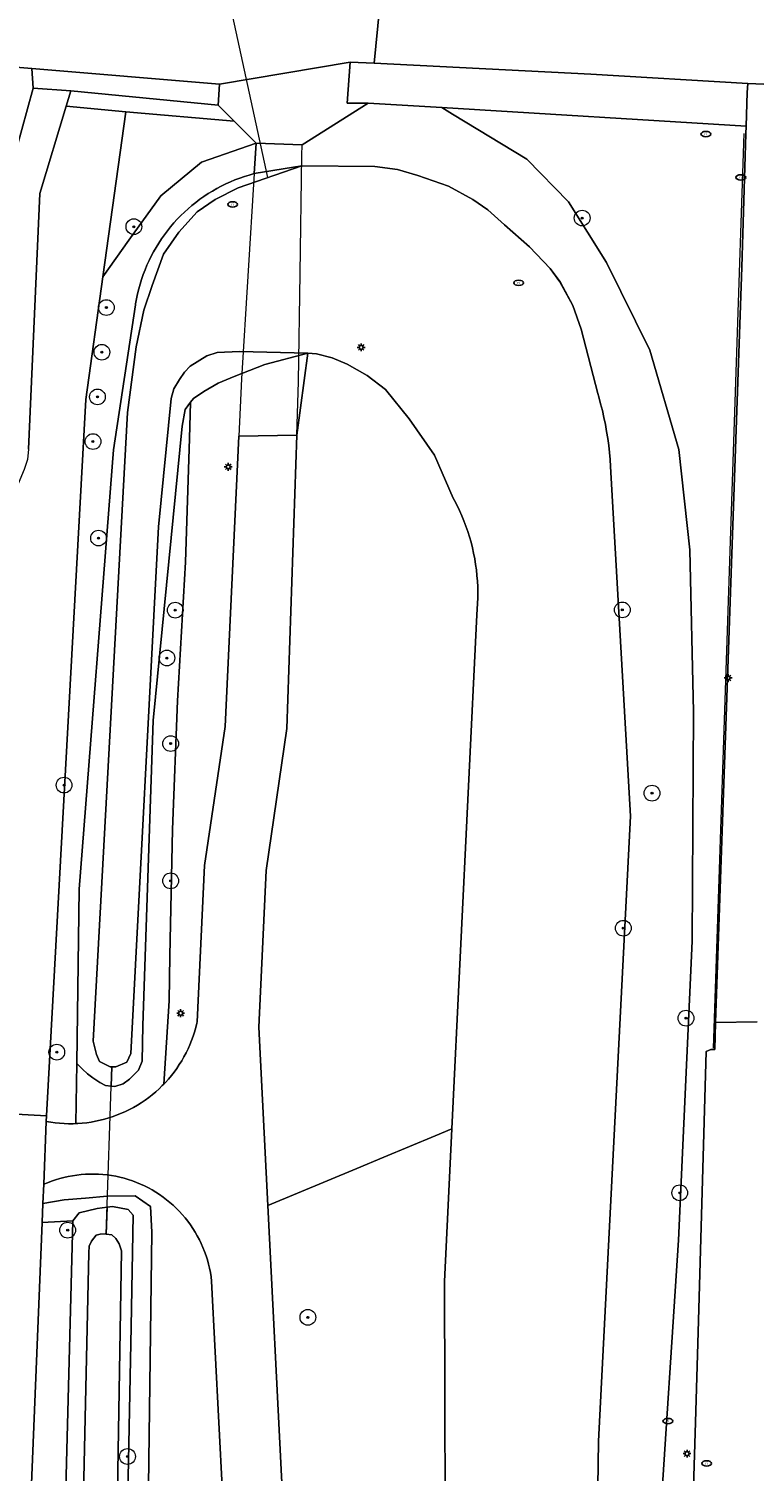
# Model space of a CAD drawing. Header units: metres. Extents: x 152610 to 160096, y 456114 to 462495.
# Tile 610 of 938: x 158643 to 158680, y 460277 to 460350. Entities that reach past the tile are written whole.
import ezdxf
from ezdxf.enums import TextEntityAlignment as Align

# ---------------------------------------------------------------- set-up
doc = ezdxf.new("R2010")
doc.units = ezdxf.units.M
doc.header["$LTSCALE"] = 0.5
doc.layers.get('0').update_dxf_attribs({"linetype": 'CONTINUOUS'})
for name, color, linetype, lineweight in [('B-PV-GK-BESCHOEIING-G', 251, 'GK-BESCHOEIING-SO', 18), ('B-PV-GR-BEPLANTING_CULTUUR_BOSPLANTSOEN-GV', 251, 'CONTINUOUS', 18), ('B-PV-GR-BOOM-S', 251, 'CONTINUOUS', 25), ('B-PV-GW-TALUD_KRUIN-G', 251, 'CONTINUOUS', 18), ('B-PV-IE-MEUBILAIR-S', 251, 'CONTINUOUS', 25), ('B-PV-IE-TERREINAFSCHEIDING_KUNSTMATIG_MUUR-G', 251, 'IE-TERREINAFSCHEIDING_KUNSTMATIG-SO', 18), ('B-PV-KW-KUNSTWERK_DEK-GV', 251, 'CONTINUOUS', 18), ('B-PV-KW-KUNSTWERK_DUIKER-G', 251, 'CONTINUOUS', 18), ('B-PV-OG-TERREIN_BEGROEID-GV', 251, 'CONTINUOUS', 18), ('B-PV-OG-TERREIN_OEVER-GV', 251, 'CONTINUOUS', 18), ('B-PV-OG-WATER_SLOOT-GV', 251, 'CONTINUOUS', 18), ('B-PV-VH-GESLOTENVERHARDING_ASFALT-GV', 251, 'CONTINUOUS', 18), ('B-PV-VH-OPENVERHARDING_BETONSTRAATSTEEN-GV', 251, 'CONTINUOUS', 18), ('B-PV-VH-OPENVERHARDING_TEGEL-GV', 251, 'CONTINUOUS', 18)]:
    doc.layers.add(name, color=color, linetype=linetype, lineweight=lineweight)
doc.styles.add('NLCS-ISO', font='NLCS-ISO.ttf')
doc.linetypes.add('GK-BESCHOEIING-SO', pattern='A,18,-3,[1,NLCS.SHX,S=0.6,R=0,X=0,Y=0],-3', length=24)
doc.linetypes.add('IE-TERREINAFSCHEIDING_KUNSTMATIG-SO', pattern='A,4,[82,NLCS.SHX,S=0.75,R=90,X=0,Y=0],4,-2', length=10)

# ---------------------------------------------------------------- blocks, each defined once
blk = doc.blocks.new('SIE-MEUBILAIR_PAAL_LICHTMAST-SO')
for points in [[(-0.62, 0), (-1, 0)], [(-0.71, 0.71), (-0.44, 0.44)], [(0, 1), (0, 0.62)], [(0.44, 0.44), (0.71, 0.71)], [(1, 0), (0.62, 0)], [(-0.71, -0.71), (-0.44, -0.44)], [(0, -0.62), (0, -1)], [(0.44, -0.44), (0.71, -0.71)]]:
    blk.add_lwpolyline(points)
blk.add_circle((0, 0), 0.5)
blk = doc.blocks.new('SIE-MEUBILAIR_PUT_RIOOLPUT-SO')
blk.add_ellipse((0, 0), major_axis=(1.25, 0), ratio=0.54)
at = {"style": 'NLCS-ISO'}
blk.add_text('ri', height=0.75, dxfattribs=at).set_placement((-0.04, 0.07), align=Align.MIDDLE_CENTER)
blk = doc.blocks.new('SGR-BOOM_GBKN-SO')
at = {"linetype": 'ByBlock', "lineweight": 18}
h = blk.add_hatch(color=0, dxfattribs=at)
h.dxf.hatch_style = 1
edge = h.paths.add_edge_path()
edge.add_arc((0, 0), 0.25, 0, 360)
at = {"color": 0, "linetype": 'ByBlock', "lineweight": 18}
for radius in [2, 0.25]:
    blk.add_circle((0, 0), radius, dxfattribs=at)
at = {"color": 0, "linetype": 'ByBlock', "lineweight": 18, "style": 'NLCS-ISO'}
blk.add_attdef('SOORT', (2.5, 0), '', height=1.5, dxfattribs=at)

msp = doc.modelspace()

# ---------------------------------------------------------------- linework, layer by layer
at = {"layer": 'B-PV-GK-BESCHOEIING-G', "flags": 128}
for points in [[(158474.733, 460059.158), (158474.943, 460059.189), (158475.393, 460059.246), (158475.843, 460059.296), (158476.295, 460059.338), (158476.747, 460059.372), (158477.199, 460059.398), (158477.652, 460059.416), (158478.105, 460059.426), (158478.558, 460059.429), (158479.012, 460059.423), (158479.465, 460059.409), (158479.917, 460059.387), (158480.37, 460059.357), (158480.821, 460059.319), (158481.272, 460059.273), (158481.722, 460059.219), (158482.171, 460059.157), (158482.619, 460059.088), (158483.066, 460059.01), (158483.511, 460058.925), (158483.954, 460058.831), (158484.396, 460058.73), (158484.836, 460058.621), (158485.274, 460058.505), (158485.71, 460058.38), (158486.144, 460058.248), (158486.575, 460058.109), (158487.004, 460057.962), (158487.43, 460057.807), (158487.853, 460057.644), (158488.273, 460057.475), (158488.69, 460057.298), (158489.104, 460057.113), (158489.515, 460056.921), (158489.922, 460056.723), (158490.326, 460056.516), (158490.726, 460056.303), (158491.122, 460056.083), (158491.514, 460055.856), (158491.903, 460055.622), (158492.287, 460055.381), (158492.666, 460055.133), (158493.041, 460054.879), (158493.412, 460054.618), (158493.778, 460054.351), (158494.139, 460054.077), (158494.496, 460053.797), (158494.847, 460053.511), (158495.193, 460053.218), (158495.534, 460052.919), (158495.87, 460052.615), (158496.2, 460052.305), (158496.525, 460051.988), (158496.844, 460051.666), (158497.157, 460051.339), (158497.465, 460051.006), (158498.657, 460049.856), (158500, 460048.907), (158501.649, 460047.928), (158503.451, 460047.272), (158503.768, 460047.182), (158504.636, 460046.931), (158505.5, 460046.672), (158506.363, 460046.406), (158507.223, 460046.132), (158508.08, 460045.85), (158508.936, 460045.561), (158509.788, 460045.264), (158510.638, 460044.96), (158511.485, 460044.648), (158512.329, 460044.329), (158513.171, 460044.002), (158514.009, 460043.668), (158514.845, 460043.326), (158515.677, 460042.977), (158516.506, 460042.62), (158517.332, 460042.257), (158518.155, 460041.886), (158518.975, 460041.507), (158519.791, 460041.122), (158520.604, 460040.729), (158521.413, 460040.329), (158522.219, 460039.922), (158523.021, 460039.507), (158523.819, 460039.086), (158524.613, 460038.657), (158525.404, 460038.222), (158525.955, 460037.907), (158526.509, 460037.598), (158527.067, 460037.297), (158527.629, 460037.002), (158528.195, 460036.715), (158528.765, 460036.435), (158529.337, 460036.162), (158529.914, 460035.896), (158530.493, 460035.637), (158531.076, 460035.386), (158531.662, 460035.143), (158532.251, 460034.906), (158532.842, 460034.677), (158533.437, 460034.456), (158534.035, 460034.242), (158534.635, 460034.036), (158535.237, 460033.837), (158535.842, 460033.646), (158536.45, 460033.462), (158537.059, 460033.286), (158537.671, 460033.118), (158538.285, 460032.958), (158538.901, 460032.805), (158539.519, 460032.66), (158540.138, 460032.523), (158540.76, 460032.394), (158541.382, 460032.273), (158542.007, 460032.159), (158542.145, 460032.135), (158584.685, 460024.085), (158585.019, 460024.016), (158585.354, 460023.955), (158585.69, 460023.902), (158586.028, 460023.856), (158586.367, 460023.819), (158586.706, 460023.79), (158587.046, 460023.768), (158587.386, 460023.755), (158587.727, 460023.75), (158588.068, 460023.752), (158588.408, 460023.763), (158588.748, 460023.781), (158589.088, 460023.808), (158589.427, 460023.842), (158589.765, 460023.885), (158590.102, 460023.935), (158590.437, 460023.994), (158590.772, 460024.06), (158591.104, 460024.134), (158591.435, 460024.215), (158591.763, 460024.305), (158592.09, 460024.402), (158592.414, 460024.507), (158592.736, 460024.619), (158593.054, 460024.739), (158593.37, 460024.867), (158593.683, 460025.002), (158593.889, 460025.095), (158594.111, 460025.174), (158594.513, 460025.312), (158594.918, 460025.442), (158595.325, 460025.564), (158595.735, 460025.679), (158596.147, 460025.786), (158596.56, 460025.885), (158596.976, 460025.977), (158597.393, 460026.06), (158597.811, 460026.136), (158598.231, 460026.204), (158598.652, 460026.264), (158599.075, 460026.316), (158599.498, 460026.36), (158599.921, 460026.396), (158600.346, 460026.424), (158600.771, 460026.444), (158601.196, 460026.456), (158601.621, 460026.46), (158602.047, 460026.456), (158602.472, 460026.444), (158602.897, 460026.424), (158603.321, 460026.397), (158603.745, 460026.361), (158604.168, 460026.317), (158604.59, 460026.265), (158605.011, 460026.206), (158605.431, 460026.138), (158605.85, 460026.062), (158606.267, 460025.979), (158606.682, 460025.888), (158607.096, 460025.789), (158614.619, 460024.73), (158616.954, 460024.152), (158630.636, 460021.782), (158631.11, 460021.67), (158631.585, 460021.565), (158632.062, 460021.469), (158632.541, 460021.38), (158633.021, 460021.299), (158633.502, 460021.226), (158633.985, 460021.161), (158634.468, 460021.104), (158634.952, 460021.055), (158635.437, 460021.014), (158635.923, 460020.981), (158636.409, 460020.956), (158636.896, 460020.939), (158637.382, 460020.929), (158637.869, 460020.928), (158638.356, 460020.935), (158638.842, 460020.95), (158639.329, 460020.973), (158639.814, 460021.003), (158640.3, 460021.042), (158640.784, 460021.089), (158641.268, 460021.143), (158641.75, 460021.206), (158642.232, 460021.277), (158642.713, 460021.355), (158643.192, 460021.441), (158643.669, 460021.536), (158644.145, 460021.638), (158644.209, 460021.652), (158644.457, 460021.708), (158644.835, 460021.786), (158645.215, 460021.857), (158645.596, 460021.92), (158645.978, 460021.975), (158646.361, 460022.022), (158646.745, 460022.061), (158647.13, 460022.092), (158647.516, 460022.115), (158647.902, 460022.13), (158648.288, 460022.137), (158648.674, 460022.136), (158649.06, 460022.127), (158649.446, 460022.11), (158649.831, 460022.086), (158650.216, 460022.053), (158650.6, 460022.012), (158650.983, 460021.963), (158651.365, 460021.906), (158651.745, 460021.842), (158652.125, 460021.769), (158652.502, 460021.689), (158652.878, 460021.601), (158653.253, 460021.505), (158653.625, 460021.401), (158653.994, 460021.29), (158654.362, 460021.171), (158654.726, 460021.045), (158655.089, 460020.911), (158655.448, 460020.769), (158655.804, 460020.62), (158656.157, 460020.464), (158656.507, 460020.3), (158656.853, 460020.129), (158657.196, 460019.951), (158657.535, 460019.767), (158657.87, 460019.575), (158658.201, 460019.376), (158658.528, 460019.17), (158659.581, 460014.995), (158660.547, 460013.802), (158661.019, 460013.554), (158661.798, 460013.146), (158662.244, 460013.587), (158662.352, 460014.275), (158662.353, 460015.601), (158662.635, 460017.118), (158662.987, 460017.748), (158666.914, 460018.277), (158667.106, 460018.303), (158669.964, 460018.687), (158670.182, 460018.717), (158671.399, 460018.541), (158671.447, 460018.534), (158671.66, 460018.495), (158671.872, 460018.449), (158672.082, 460018.396), (158672.29, 460018.334), (158672.496, 460018.265), (158672.698, 460018.188), (158672.898, 460018.104), (158673.095, 460018.013), (158673.288, 460017.914), (158673.477, 460017.808), (158673.663, 460017.696), (158673.844, 460017.577), (158674.02, 460017.451), (158674.192, 460017.318), (158674.359, 460017.18), (158674.52, 460017.035), (158674.676, 460016.884), (158674.827, 460016.728), (158674.971, 460016.567), (158675.11, 460016.4), (158675.242, 460016.228), (158675.368, 460016.051), (158675.487, 460015.87), (158675.6, 460015.685), (158675.705, 460015.495), (158675.804, 460015.302), (158675.895, 460015.106), (158675.979, 460014.906), (158676.056, 460014.703), (158676.125, 460014.497), (158676.186, 460014.289), (158676.24, 460014.079), (158676.286, 460013.867), (158676.324, 460013.654), (158676.354, 460013.439), (158676.753, 460008.743), (158676.77, 460008.544), (158676.933, 460006.617), (158676.95, 460006.417), (158677.59, 460002.15), (158678.147, 460000), (158678.47, 459998.75), (158681.56, 459993.85), (158682.373, 459992.754), (158683.361, 459991.812), (158683.561, 459991.657), (158683.766, 459991.508), (158683.976, 459991.366), (158684.189, 459991.23), (158684.408, 459991.101), (158684.63, 459990.979), (158684.855, 459990.865), (158685.085, 459990.757), (158685.317, 459990.657), (158685.553, 459990.564), (158685.791, 459990.479), (158686.032, 459990.401), (158686.276, 459990.331), (158686.521, 459990.268), (158686.6, 459990.25), (158751.58, 459978.72), (158751.778, 459978.68), (158756.595, 459977.716), (158756.791, 459977.677), (158834.12, 459963.78), (158843.94, 459961.89), (158852.56, 459960.22), (158852.897, 459960.137), (158853.235, 459960.061), (158853.575, 459959.994), (158853.917, 459959.934), (158854.259, 459959.882), (158854.603, 459959.838), (158854.948, 459959.803), (158855.294, 459959.775), (158855.64, 459959.755), (158855.986, 459959.743), (158856.333, 459959.739), (158856.68, 459959.743), (158857.026, 459959.755), (158857.372, 459959.775), (158857.718, 459959.803), (158858.063, 459959.839), (158858.407, 459959.882), (158858.75, 459959.934), (158859.07, 459959.99), (158859.409, 459960.091), (158859.778, 459960.194), (158860.149, 459960.288), (158860.522, 459960.375), (158860.897, 459960.454), (158861.273, 459960.526), (158861.651, 459960.589), (158862.03, 459960.645), (158862.41, 459960.692), (158862.791, 459960.732), (158863.172, 459960.763), (158863.555, 459960.787), (158863.937, 459960.803), (158864.32, 459960.81), (158864.703, 459960.81), (158865.086, 459960.802), (158865.469, 459960.785), (158865.851, 459960.761), (158866.233, 459960.729), (158866.614, 459960.688), (158866.994, 459960.64), (158867.372, 459960.584), (158867.75, 459960.52), (158896.821, 459951.25), (158899.349, 459950.965), (158901.43, 459950.73), (158906.435, 459950.678), (158906.882, 459950.597), (158909.016, 459950.211), (158915.147, 459949.101), (158917.198, 459948.729), (158917.642, 459948.649), (158921.99, 459945.69), (158925.427, 459945.052), (158964.503, 459937.795), (159000, 459934.696), (159003.633, 459934.171), (159005.109, 459934.22), (159006.093, 459934.614), (159007.077, 459935.305), (159007.962, 459936.143), (159014.89, 459947.09), (159017.691, 459951.429), (159019.017, 459954.043), (159018.462, 459968.244), (159020.418, 459992.305), (159020.706, 459993.813), (159022.152, 460000), (159022.95, 460003.42), (159027.25, 460016.67), (159028.16, 460021.17), (159028.265, 460024.361), (159027.69, 460030.4), (159027.671, 460030.666), (159027.644, 460030.931), (159027.609, 460031.195), (159027.566, 460031.459), (159027.515, 460031.72), (159027.457, 460031.98), (159027.391, 460032.239), (159027.316, 460032.495), (159027.235, 460032.748), (159027.145, 460033), (159027.049, 460033.248), (159026.944, 460033.493), (159026.833, 460033.736), (159026.714, 460033.974), (159026.588, 460034.209), (159026.456, 460034.441), (159026.316, 460034.668), (159026.23, 460034.8), (159026.04, 460035.142), (159025.843, 460035.481), (159025.639, 460035.815), (159025.429, 460036.145), (159025.211, 460036.47), (159024.987, 460036.792), (159024.757, 460037.108), (159024.52, 460037.42), (159024.277, 460037.727), (159024.028, 460038.028), (159023.772, 460038.325), (159023.511, 460038.616), (159023.243, 460038.902), (159022.97, 460039.183), (159022.691, 460039.457), (159022.407, 460039.726), (159022.117, 460039.989), (159021.822, 460040.247), (159021.521, 460040.498), (159021.216, 460040.742), (159020.906, 460040.981), (159020.591, 460041.213), (159020.271, 460041.439), (159019.946, 460041.658), (159019.617, 460041.871), (159019.284, 460042.076), (159018.947, 460042.275), (159018.606, 460042.467), (159018.261, 460042.652), (159017.912, 460042.83), (159017.81, 460042.88), (159010.88, 460044.64), (159000, 460045.968), (158973.31, 460049.15), (158970.17, 460049.52), (158966.22, 460052.79), (158955.33, 460052.2), (158953.13, 460052.57), (158952.84, 460052.62), (158952.26, 460049.87), (158951.637, 460047.099), (158956.462, 460046.222), (158999.997, 460038.306), (159019.45, 460034.88), (159020.22, 460023.97), (159013.47, 460002.92), (159014.063, 460000), (159014.75, 459996.5), (159014.96, 459994.766), (159015.2, 459993.44), (159015.31, 459991.71), (159014.51, 459987.81), (159008.04, 459965.34), (159004.43, 459960.25), (159000, 459960.353), (158998.4, 459960.39), (158984.69, 459966.34), (158972.72, 459965.62), (158962.87, 459959.8), (158959.98, 459955.93), (158957.133, 459952.707), (158948.935, 459949.392), (158938.055, 459951.623), (158924.86, 459955.26), (158921.282, 459954.369), (158918.671, 459954.179), (158918.225, 459954.257), (158916.164, 459954.616), (158910.021, 459955.687), (158907.885, 459956.059), (158907.442, 459956.136), (158904.968, 459956.938), (158901.43, 459958.27), (158890.98, 459967.57), (158877.255, 459970.054), (158862.49, 459972.71), (158842.246, 459972.236), (158839.35, 459972.21), (158836.56, 459972.73), (158833.66, 459977.71), (158833.569, 459977.866), (158833.471, 459978.018), (158833.366, 459978.165), (158833.255, 459978.308), (158833.138, 459978.446), (158833.015, 459978.578), (158832.886, 459978.705), (158832.752, 459978.825), (158832.612, 459978.94), (158832.468, 459979.049), (158832.318, 459979.151), (158832.165, 459979.246), (158832.007, 459979.334), (158831.846, 459979.416), (158831.681, 459979.49), (158831.513, 459979.557), (158831.342, 459979.616), (158831.169, 459979.668), (158830.994, 459979.711), (158830.817, 459979.748), (158830.638, 459979.776), (158830.459, 459979.796), (158830.278, 459979.809), (158830.098, 459979.813), (158829.917, 459979.809), (158829.737, 459979.798), (158829.557, 459979.778), (158829.378, 459979.751), (158829.201, 459979.715), (158829.026, 459979.672), (158828.852, 459979.621), (158828.681, 459979.563), (158828.57, 459979.52), (158828.493, 459979.5), (158827.826, 459979.328), (158827.158, 459979.164), (158826.487, 459979.008), (158825.815, 459978.859), (158825.141, 459978.719), (158824.466, 459978.586), (158823.789, 459978.461), (158823.11, 459978.344), (158822.431, 459978.235), (158821.75, 459978.134), (158821.068, 459978.04), (158820.385, 459977.955), (158819.701, 459977.878), (158819.016, 459977.808), (158818.33, 459977.747), (158817.644, 459977.693), (158816.957, 459977.648), (158816.269, 459977.61), (158815.582, 459977.58), (158814.894, 459977.559), (158814.205, 459977.545), (158813.517, 459977.54), (158812.829, 459977.542), (158812.14, 459977.553), (158811.452, 459977.571), (158810.764, 459977.597), (158810.077, 459977.632), (158809.39, 459977.674), (158808.703, 459977.725), (158808.017, 459977.783), (158807.332, 459977.849), (158806.648, 459977.924), (158805.964, 459978.006), (158805.282, 459978.096), (158804.6, 459978.194), (158803.92, 459978.3), (158761.22, 459986.1), (158758.322, 459985.408), (158753.269, 459986.128), (158753.067, 459986.157), (158749.69, 459986.67), (158727.918, 459990.667), (158699.682, 459995.849), (158690.69, 459997.5), (158690.618, 459997.516), (158690.387, 459997.573), (158690.159, 459997.638), (158689.932, 459997.71), (158689.708, 459997.79), (158689.487, 459997.877), (158689.269, 459997.972), (158689.054, 459998.074), (158688.843, 459998.183), (158688.635, 459998.299), (158688.432, 459998.423), (158688.233, 459998.552), (158688.038, 459998.689), (158687.848, 459998.832), (158687.663, 459998.981), (158687.483, 459999.137), (158687.308, 459999.298), (158687.139, 459999.466), (158686.976, 459999.638), (158686.818, 459999.817), (158686.667, 460000), (158685.555, 460001.955), (158685.499, 460002.085), (158685.375, 460002.386), (158685.258, 460002.69), (158685.149, 460002.997), (158685.047, 460003.307), (158684.953, 460003.619), (158684.866, 460003.933), (158684.788, 460004.249), (158684.717, 460004.567), (158684.654, 460004.887), (158684.599, 460005.208), (158684.552, 460005.531), (158684.512, 460005.854), (158684.481, 460006.178), (158684.457, 460006.503), (158684.442, 460006.829), (158684.441, 460007.029), (158684.373, 460008.962), (158684.366, 460009.162), (158682.835, 460049.515), (158682.091, 460056.641), (158679.424, 460075.603), (158675.896, 460089.698), (158675.862, 460089.837), (158675.82, 460090.04), (158675.785, 460090.245), (158675.759, 460090.45), (158675.74, 460090.657), (158675.73, 460090.864), (158675.727, 460091.071), (158675.733, 460091.278), (158675.746, 460091.485), (158675.767, 460091.691), (158675.797, 460091.896), (158675.834, 460092.1), (158675.879, 460092.303), (158675.932, 460092.503), (158675.992, 460092.701), (158676.06, 460092.897), (158676.136, 460093.09), (158676.219, 460093.28), (158676.309, 460093.466), (158676.407, 460093.649), (158676.511, 460093.828), (158676.622, 460094.003), (158676.74, 460094.174), (158676.864, 460094.34), (158676.995, 460094.501), (158677.132, 460094.656), (158677.275, 460094.807), (158677.423, 460094.951), (158677.577, 460095.09), (158677.736, 460095.223), (158677.9, 460095.35), (158678.069, 460095.47), (158678.242, 460095.583), (158678.42, 460095.69), (158679.124, 460098.709), (158679.71, 460101.22), (158678.135, 460101.478), (158676.628, 460102.001), (158676.439, 460102.088), (158676.194, 460102.208), (158675.953, 460102.336), (158675.716, 460102.471), (158675.482, 460102.612), (158675.253, 460102.76), (158675.029, 460102.915), (158674.809, 460103.076), (158674.594, 460103.244), (158674.384, 460103.418), (158674.179, 460103.598), (158673.98, 460103.784), (158673.786, 460103.976), (158673.597, 460104.173), (158673.415, 460104.376), (158673.239, 460104.584), (158673.069, 460104.797), (158672.905, 460105.015), (158672.747, 460105.238), (158672.597, 460105.465), (158672.452, 460105.697), (158672.315, 460105.933), (158672.185, 460106.172), (158672.062, 460106.416), (158671.946, 460106.663), (158671.837, 460106.913), (158671.736, 460107.166), (158671.642, 460107.422), (158671.556, 460107.681), (158670.245, 460117.41), (158670.219, 460117.602), (158669.958, 460119.521), (158669.933, 460119.705), (158667.522, 460137.655), (158666.197, 460150.943), (158665.164, 460167.52), (158665.12, 460183.663), (158665.289, 460190.315), (158665.604, 460194.292), (158665.629, 460194.539), (158665.664, 460194.81), (158665.707, 460195.08), (158665.758, 460195.349), (158665.817, 460195.616), (158665.883, 460195.881), (158665.957, 460196.144), (158666.039, 460196.405), (158666.129, 460196.663), (158666.226, 460196.919), (158666.33, 460197.172), (158666.442, 460197.421), (158666.561, 460197.667), (158666.687, 460197.91), (158666.82, 460198.148), (158666.961, 460198.383), (158667.108, 460198.613), (158667.261, 460198.839), (158667.421, 460199.061), (158667.588, 460199.278), (158667.761, 460199.489), (158667.94, 460199.696), (158668.125, 460199.897), (158668.316, 460200.093), (158668.512, 460200.283), (158668.714, 460200.467), (158668.921, 460200.646), (158669.134, 460200.818), (158669.351, 460200.984), (158669.573, 460201.143), (158669.8, 460201.296), (158670.031, 460201.442), (158670.266, 460201.582), (158670.505, 460201.714), (158670.748, 460201.839), (158670.994, 460201.957), (158671.244, 460202.068), (158671.497, 460202.172), (158671.753, 460202.268), (158672.012, 460202.357), (158672.273, 460202.438), (158672.536, 460202.511), (158673.586, 460202.643), (158675.654, 460202.454), (158680.24, 460200.758), (158684.716, 460198.791), (158742.58, 460186.99), (158742.848, 460188.52), (158743.093, 460189.916), (158743.6, 460192.81), (158685.67, 460204.82), (158680.76, 460205), (158677.037, 460206.38), (158675.289, 460207.471), (158675.065, 460207.642), (158674.839, 460207.824), (158674.618, 460208.012), (158674.402, 460208.206), (158674.191, 460208.406), (158673.986, 460208.612), (158673.787, 460208.824), (158673.594, 460209.041), (158673.407, 460209.263), (158673.226, 460209.49), (158673.051, 460209.722), (158672.883, 460209.959), (158672.722, 460210.2), (158672.567, 460210.446), (158672.419, 460210.696), (158672.278, 460210.95), (158672.143, 460211.207), (158672.017, 460211.468), (158671.897, 460211.733), (158671.784, 460212.001), (158671.68, 460212.272), (158671.582, 460212.545), (158671.492, 460212.821), (158671.41, 460213.1), (158670.971, 460216.313), (158670.67, 460217.248), (158670.659, 460217.314), (158670.584, 460217.782), (158670.518, 460218.252), (158670.459, 460218.723), (158670.409, 460219.194), (158670.366, 460219.666), (158670.331, 460220.139), (158670.305, 460220.613), (158670.286, 460221.087), (158670.275, 460221.561), (158670.272, 460222.035), (158670.278, 460222.509), (158670.291, 460222.983), (158670.312, 460223.457), (158670.342, 460223.93), (158670.379, 460224.403), (158670.424, 460224.875), (158670.884, 460236.208), (158671.443, 460250), (158671.646, 460254.657), (158671.932, 460258.598), (158672.045, 460266.708), (158672.206, 460278.296), (158673.841, 460310.082), (158672.827, 460327.858), (158672.802, 460328.217), (158672.77, 460328.576), (158672.729, 460328.934), (158672.681, 460329.291), (158672.624, 460329.647), (158672.56, 460330.002), (158672.488, 460330.355), (158672.407, 460330.706), (158672.32, 460331.055), (158672.224, 460331.403), (158672.173, 460331.575), (158671.331, 460334.857), (158670.909, 460336.049), (158670.252, 460337.253), (158669.749, 460337.931), (158668.707, 460339.041), (158667.431, 460340.162), (158666.576, 460340.921), (158665.827, 460341.447), (158664.587, 460342.123), (158663.031, 460342.66), (158661.99, 460342.963), (158660.832, 460343.113), (158657.125, 460343.156)], [(158657.425, 460333.623), (158657.871, 460333.597), (158658.667, 460333.387), (158659.439, 460333.061), (158660.445, 460332.501), (158661.382, 460331.777), (158662.576, 460330.281), (158663.865, 460328.435), (158664.826, 460326.261), (158664.894, 460326.135), (158665.024, 460325.88), (158665.147, 460325.622), (158665.262, 460325.36), (158665.371, 460325.096), (158665.471, 460324.828), (158665.564, 460324.557), (158665.65, 460324.284), (158665.728, 460324.009), (158665.798, 460323.732), (158665.86, 460323.453), (158665.915, 460323.172), (158665.961, 460322.89), (158666, 460322.606), (158666.031, 460322.322), (158666.054, 460322.037), (158666.069, 460321.751), (158666.076, 460321.465), (158666.074, 460321.179), (158666.065, 460320.893), (158666.048, 460320.608), (158666.023, 460320.323), (158664.757, 460294.175), (158664.381, 460286.417), (158664.427, 460268.994), (158664.409, 460258.976), (158664.145, 460249.999), (158662.573, 460216.663), (158662.372, 460213.414), (158662.34, 460212.314), (158662.306, 460211.856), (158662.263, 460211.376), (158662.211, 460210.897), (158662.152, 460210.419), (158662.085, 460209.941), (158662.01, 460209.465), (158661.927, 460208.991), (158661.836, 460208.517), (158661.737, 460208.046), (158661.63, 460207.576), (158661.516, 460207.107), (158661.394, 460206.641), (158661.264, 460206.177), (158661.127, 460205.715), (158660.981, 460205.255), (158660.829, 460204.798), (158660.668, 460204.344), (158660.5, 460203.892), (158660.325, 460203.443), (158660.142, 460202.997), (158659.952, 460202.554), (158659.755, 460202.114), (158659.55, 460201.678), (158659.338, 460201.245), (158659.119, 460200.816), (158658.934, 460200.442), (158658.756, 460200.064), (158658.585, 460199.682), (158658.422, 460199.298), (158658.266, 460198.91), (158658.117, 460198.52), (158657.976, 460198.127), (158657.842, 460197.731), (158657.717, 460197.332), (158657.598, 460196.932), (158657.488, 460196.529), (158657.385, 460196.124), (158657.29, 460195.717), (158657.203, 460195.309), (158657.123, 460194.898), (158657.052, 460194.487), (158656.988, 460194.074), (158656.932, 460193.66), (158656.884, 460193.245), (158656.845, 460192.829), (158656.813, 460192.412), (158656.789, 460191.995), (158656.773, 460191.578), (158656.768, 460191.37), (158658.119, 460154.5), (158661.24, 460124.936), (158661.984, 460118.618), (158663.854, 460106.441)]]:
    msp.add_lwpolyline(points, dxfattribs=at)
at = {"layer": 'B-PV-GR-BEPLANTING_CULTUUR_BOSPLANTSOEN-GV', "flags": 128}
for points in [[(158633.762, 460348.614), (158630.821, 460348.695), (158630.7, 460346.67), (158633.27, 460345.14), (158642.02, 460341.85), (158643.459, 460347.103), (158643.397, 460348.099), (158641.162, 460348.287)], [(158664.381, 460286.417), (158664.757, 460294.175), (158663.904, 460293.821), (158661.292, 460292.734), (158659.918, 460292.163), (158655.396, 460290.283), (158656.78, 460262.76), (158657.06, 460250.9), (158656.939, 460250), (158654.235, 460229.908), (158654.893, 460230.207), (158655.599, 460229.854), (158655.751, 460228.744), (158656.306, 460225.413), (158657.567, 460223.294), (158659.283, 460221.326), (158662.048, 460220.247), (158662.729, 460219.981), (158664.145, 460249.999), (158664.409, 460258.976), (158664.427, 460268.994)]]:
    msp.add_lwpolyline(points, close=True, dxfattribs=at)
at = {"layer": 'B-PV-GW-TALUD_KRUIN-G', "flags": 128}
for points in [[(158672.97, 460216.23), (158674.056, 460232.521), (158675.042, 460254.554), (158675.313, 460273.742), (158676.28, 460288.519), (158676.98, 460303.721), (158677.047, 460315.388), (158676.852, 460323.626), (158676.288, 460328.728), (158674.821, 460333.775), (158672.61, 460338.238), (158670.693, 460341.319), (158668.565, 460343.495), (158664.786, 460345.785), (158664.238, 460346.117), (158660.506, 460346.343), (158657.14, 460344.22), (158654.8, 460344.31)], [(158657.425, 460333.623), (158656.876, 460329.467), (158656.36, 460314.54), (158655.31, 460307.32), (158654.94, 460299.36), (158655.396, 460290.283)], [(158655.396, 460290.283), (158656.78, 460262.76), (158657.06, 460250.9), (158656.939, 460250), (158654.235, 460229.908)]]:
    msp.add_lwpolyline(points, dxfattribs=at)
at = {"layer": 'B-PV-IE-TERREINAFSCHEIDING_KUNSTMATIG_MUUR-G', "flags": 128}
msp.add_lwpolyline([(158679.601, 460344.793), (158678.034, 460298.278)], dxfattribs=at)
at = {"layer": 'B-PV-KW-KUNSTWERK_DEK-GV', "flags": 128}
msp.add_lwpolyline([(158655.97, 460344.265), (158654.8, 460344.31), (158654.749, 460343.534), (158654.699, 460342.757), (158654.374, 460337.538), (158654.05, 460332.32), (158653.914, 460329.407), (158656.876, 460329.467), (158656.957, 460332.191), (158657.041, 460337.674), (158657.133, 460343.688), (158657.14, 460344.22)], close=True, dxfattribs=at)
at = {"layer": 'B-PV-KW-KUNSTWERK_DUIKER-G', "flags": 128}
for points in [[(158655.391, 460342.556), (158647.974, 460376.737)], [(158647.182, 460288.834), (158647.469, 460297.332)]]:
    msp.add_lwpolyline(points, dxfattribs=at)
at = {"layer": 'B-PV-OG-TERREIN_BEGROEID-GV', "flags": 128}
for points in [[(158648.178, 460345.903), (158645.15, 460346.196), (158643.81, 460341.75), (158643.229, 460328.754), (158643.177, 460328.223), (158643.004, 460327.718), (158640.71, 460322.23), (158640.613, 460321.973), (158640.561, 460321.703), (158639.79, 460300.91), (158641.57, 460300.82), (158641.327, 460294.989), (158644.14, 460294.84), (158646.136, 460331.27), (158647.007, 460337.511)], [(158653.683, 460345.427), (158648.178, 460345.903), (158647.007, 460337.511), (158648.332, 460339.375), (158649.957, 460341.633), (158652.025, 460343.341), (158654.8, 460344.31)], [(158654.699, 460342.757), (158654.8, 460344.31), (158652.025, 460343.341), (158649.957, 460341.633), (158648.332, 460339.375), (158647.007, 460337.511), (158646.136, 460331.27), (158644.14, 460294.84), (158644.129, 460294.563), (158644.355, 460294.524), (158644.582, 460294.492), (158644.811, 460294.469), (158645.04, 460294.453), (158645.269, 460294.446), (158645.499, 460294.446), (158645.638, 460294.452), (158645.678, 460297.507), (158645.799, 460306.375), (158647.551, 460328.72), (158648.668, 460336.088), (158648.676, 460336.141), (158648.721, 460336.393), (158648.774, 460336.643), (158648.834, 460336.892), (158648.902, 460337.138), (158648.978, 460337.383), (158649.061, 460337.624), (158649.152, 460337.864), (158649.25, 460338.1), (158649.356, 460338.333), (158649.469, 460338.562), (158649.589, 460338.788), (158649.716, 460339.01), (158649.85, 460339.228), (158649.991, 460339.442), (158650.138, 460339.651), (158650.292, 460339.856), (158650.452, 460340.055), (158650.618, 460340.25), (158650.79, 460340.439), (158650.968, 460340.623), (158651.152, 460340.801), (158651.341, 460340.973), (158651.535, 460341.139), (158651.735, 460341.299), (158651.94, 460341.453), (158652.149, 460341.6), (158652.362, 460341.741), (158652.58, 460341.875), (158652.802, 460342.002), (158653.028, 460342.122), (158653.258, 460342.235), (158653.491, 460342.341), (158653.727, 460342.439), (158653.966, 460342.53), (158654.208, 460342.613), (158654.452, 460342.689)], [(158656.876, 460329.467), (158657.425, 460333.623), (158655.24, 460333.049), (158653.689, 460332.447), (158652.871, 460332.095), (158652.146, 460331.674), (158651.609, 460331.322), (158651.465, 460331.13), (158651.406, 460329.288), (158651.204, 460322.998), (158650.802, 460315.946), (158650.548, 460309.406), (158650.421, 460302.974), (158650.376, 460300.689), (158650.101, 460296.451), (158650.19, 460296.544), (158650.343, 460296.715), (158650.49, 460296.891), (158650.631, 460297.072), (158650.766, 460297.258), (158650.894, 460297.448), (158651.016, 460297.643), (158651.13, 460297.841), (158651.238, 460298.044), (158651.338, 460298.251), (158651.432, 460298.46), (158651.517, 460298.673), (158651.596, 460298.889), (158651.667, 460299.107), (158651.73, 460299.328), (158651.785, 460299.55), (158651.801, 460299.62), (158652.17, 460307.58), (158653.23, 460314.65), (158653.914, 460329.407)], [(158657.871, 460333.597), (158657.425, 460333.623), (158656.876, 460329.467), (158656.36, 460314.54), (158655.31, 460307.32), (158654.94, 460299.36), (158655.396, 460290.283), (158659.918, 460292.163), (158661.292, 460292.734), (158663.904, 460293.821), (158664.757, 460294.175), (158666.023, 460320.323), (158666.048, 460320.608), (158666.065, 460320.893), (158666.074, 460321.179), (158666.076, 460321.465), (158666.069, 460321.751), (158666.054, 460322.037), (158666.031, 460322.322), (158666, 460322.606), (158665.961, 460322.89), (158665.915, 460323.172), (158665.86, 460323.453), (158665.798, 460323.732), (158665.728, 460324.009), (158665.65, 460324.284), (158665.564, 460324.557), (158665.471, 460324.828), (158665.371, 460325.096), (158665.262, 460325.36), (158665.147, 460325.622), (158665.024, 460325.88), (158664.894, 460326.135), (158664.826, 460326.261), (158663.865, 460328.435), (158662.576, 460330.281), (158661.382, 460331.777), (158660.445, 460332.501), (158659.439, 460333.061), (158658.667, 460333.387)], [(158651.406, 460329.288), (158651.465, 460331.13), (158651.188, 460330.76), (158651.049, 460329.918), (158649.568, 460314.948), (158649.042, 460299.434), (158649.014, 460297.627), (158648.815, 460297.17), (158648.371, 460296.702), (158648.044, 460296.468), (158647.612, 460296.339), (158647.438, 460296.356), (158647.144, 460296.385), (158646.851, 460296.537), (158646.5, 460296.77), (158646.219, 460296.98), (158645.973, 460297.214), (158645.678, 460297.507), (158645.638, 460294.452), (158645.728, 460294.455), (158645.957, 460294.471), (158646.185, 460294.496), (158646.412, 460294.528), (158646.638, 460294.569), (158646.863, 460294.617), (158647.085, 460294.673), (158647.306, 460294.736), (158647.524, 460294.808), (158647.739, 460294.887), (158647.952, 460294.973), (158648.161, 460295.067), (158648.368, 460295.167), (158648.57, 460295.275), (158648.769, 460295.391), (158648.963, 460295.512), (158649.153, 460295.641), (158649.339, 460295.776), (158649.519, 460295.918), (158649.695, 460296.065), (158649.865, 460296.219), (158650.03, 460296.379), (158650.101, 460296.451), (158650.376, 460300.689), (158650.421, 460302.974), (158650.548, 460309.406), (158650.802, 460315.946), (158651.204, 460322.998)], [(158644.452, 460249.998), (158645.48, 460289.501), (158643.92, 460289.413), (158643.26, 460273.224), (158643.261, 460272.089), (158643.298, 460241.167), (158643.325, 460218.06), (158644.726, 460218.02)]]:
    msp.add_lwpolyline(points, close=True, dxfattribs=at)
for points in [[(158675.313, 460273.742), (158676.28, 460288.519), (158676.98, 460303.721), (158677.047, 460315.388), (158676.852, 460323.626), (158676.288, 460328.728), (158674.821, 460333.775), (158672.61, 460338.238), (158670.693, 460341.319), (158668.565, 460343.495), (158664.786, 460345.785), (158664.238, 460346.117), (158660.506, 460346.343), (158657.14, 460344.22), (158654.8, 460344.31), (158654.699, 460342.757), (158657.125, 460343.156), (158660.832, 460343.113), (158661.99, 460342.963), (158663.031, 460342.66), (158664.587, 460342.124), (158665.827, 460341.447), (158666.576, 460340.921), (158667.431, 460340.162), (158668.707, 460339.041), (158669.749, 460337.931), (158670.253, 460337.253), (158670.909, 460336.049), (158671.331, 460334.857), (158672.172, 460331.576), (158672.224, 460331.403), (158672.32, 460331.056), (158672.407, 460330.706), (158672.488, 460330.355), (158672.56, 460330.002), (158672.624, 460329.647), (158672.681, 460329.291), (158672.729, 460328.934), (158672.77, 460328.576), (158672.802, 460328.218), (158672.827, 460327.858), (158673.841, 460310.082), (158672.206, 460278.296), (158672.045, 460266.708)], [(158676.988, 460274.299), (158677.14, 460279.263), (158677.28, 460283.85), (158677.68, 460298.12), (158677.93, 460298.22), (158678.12, 460298.21), (158678.168, 460299.586), (158679.5, 460338), (158679.706, 460344.786), (158679.718, 460345.18), (158664.238, 460346.117), (158664.786, 460345.785), (158668.565, 460343.495), (158670.693, 460341.319), (158672.61, 460338.238), (158674.821, 460333.775), (158676.288, 460328.728), (158676.852, 460323.626), (158677.047, 460315.388), (158676.98, 460303.721), (158676.28, 460288.519), (158675.313, 460273.742)], [(158653.83, 460261.28), (158652.54, 460286.44), (158652.512, 460286.659), (158652.477, 460286.877), (158652.433, 460287.094), (158652.382, 460287.309), (158652.323, 460287.522), (158652.256, 460287.732), (158652.182, 460287.94), (158652.1, 460288.145), (158652.011, 460288.348), (158651.914, 460288.546), (158651.811, 460288.742), (158651.7, 460288.933), (158651.583, 460289.12), (158651.459, 460289.303), (158651.328, 460289.481), (158651.191, 460289.654), (158651.048, 460289.822), (158650.899, 460289.985), (158650.744, 460290.143), (158650.583, 460290.294), (158650.417, 460290.44), (158650.246, 460290.58), (158650.07, 460290.713), (158649.889, 460290.84), (158649.704, 460290.961), (158649.514, 460291.074), (158649.321, 460291.181), (158649.124, 460291.28), (158648.923, 460291.373), (158648.719, 460291.458), (158648.512, 460291.535), (158648.303, 460291.605), (158648.091, 460291.668), (158647.877, 460291.722), (158647.661, 460291.769), (158647.444, 460291.808), (158647.225, 460291.839), (158647.005, 460291.863), (158646.785, 460291.878), (158646.564, 460291.885), (158646.343, 460291.884), (158646.122, 460291.876), (158645.902, 460291.859), (158645.682, 460291.834), (158645.464, 460291.801), (158645.247, 460291.761), (158645.031, 460291.712), (158644.817, 460291.656), (158644.606, 460291.593), (158644.397, 460291.521), (158644.191, 460291.442), (158643.999, 460291.361), (158643.96, 460290.387), (158645.044, 460290.569), (158646.12, 460290.663), (158647.222, 460290.76), (158648.655, 460290.778), (158649.428, 460290.235), (158649.49, 460288.928), (158648.867, 460241.2)], [(158648.867, 460241.2), (158649.49, 460288.928), (158649.428, 460290.235), (158648.655, 460290.778), (158647.222, 460290.76), (158646.12, 460290.663), (158645.044, 460290.569), (158643.96, 460290.387), (158643.92, 460289.413), (158645.48, 460289.501), (158645.802, 460289.915), (158646.712, 460290.124), (158647.227, 460290.194), (158647.491, 460290.229), (158648.297, 460290.074), (158648.555, 460289.79), (158648.444, 460284.136), (158647.771, 460249.999)]]:
    msp.add_lwpolyline(points, dxfattribs=at)
at = {"layer": 'B-PV-OG-TERREIN_OEVER-GV', "flags": 128}
for points in [[(158653.882, 460342.034), (158657.125, 460343.156), (158654.699, 460342.757), (158654.452, 460342.689), (158654.208, 460342.613), (158653.966, 460342.53), (158653.727, 460342.439), (158653.491, 460342.341), (158653.258, 460342.235), (158653.028, 460342.122), (158652.802, 460342.002), (158652.58, 460341.875), (158652.362, 460341.741), (158652.149, 460341.6), (158651.94, 460341.453), (158651.735, 460341.299), (158651.535, 460341.139), (158651.341, 460340.973), (158651.152, 460340.801), (158650.968, 460340.623), (158650.79, 460340.439), (158650.618, 460340.25), (158650.452, 460340.055), (158650.292, 460339.856), (158650.138, 460339.651), (158649.991, 460339.442), (158649.85, 460339.228), (158649.716, 460339.01), (158649.589, 460338.788), (158649.469, 460338.562), (158649.356, 460338.333), (158649.25, 460338.1), (158649.152, 460337.864), (158649.061, 460337.624), (158648.978, 460337.383), (158648.902, 460337.138), (158648.834, 460336.892), (158648.774, 460336.643), (158648.721, 460336.393), (158648.676, 460336.141), (158648.668, 460336.088), (158647.551, 460328.72), (158645.799, 460306.375), (158645.678, 460297.507), (158645.973, 460297.214), (158646.219, 460296.98), (158646.5, 460296.77), (158646.851, 460296.537), (158647.144, 460296.385), (158647.438, 460296.356), (158647.469, 460297.332), (158647.383, 460297.332), (158646.845, 460297.612), (158646.681, 460297.962), (158646.516, 460298.64), (158648.258, 460330.614), (158648.699, 460333.959), (158649.095, 460335.808), (158649.514, 460337.071), (158650.097, 460338.662), (158650.868, 460339.786), (158651.802, 460340.816), (158652.713, 460341.448)], [(158657.425, 460333.623), (158653.962, 460333.708), (158652.816, 460333.66), (158652.301, 460333.496), (158651.449, 460332.967), (158651.163, 460332.668), (158650.904, 460332.291), (158650.619, 460331.81), (158650.476, 460331.329), (158649.832, 460324.792), (158648.435, 460298.011), (158648.225, 460297.566), (158647.664, 460297.332), (158647.469, 460297.332), (158647.438, 460296.356), (158647.612, 460296.339), (158648.044, 460296.468), (158648.371, 460296.702), (158648.815, 460297.17), (158649.014, 460297.627), (158649.042, 460299.434), (158649.568, 460314.948), (158651.049, 460329.918), (158651.188, 460330.76), (158651.465, 460331.13), (158651.609, 460331.322), (158652.146, 460331.674), (158652.871, 460332.095), (158653.689, 460332.447), (158655.24, 460333.049)], [(158647.182, 460288.834), (158647.227, 460290.194), (158646.712, 460290.124), (158645.802, 460289.915), (158645.48, 460289.501), (158644.452, 460249.998), (158644.726, 460218.02), (158644.871, 460201.03), (158645.421, 460200.688), (158645.993, 460200.377), (158646.393, 460200.213), (158646.401, 460201.07), (158646.197, 460201.086), (158645.659, 460201.366), (158645.588, 460201.904), (158645.241, 460240.448), (158646.288, 460287.881), (158646.311, 460288.214), (158646.428, 460288.466), (158646.661, 460288.77), (158646.879, 460288.825), (158647.129, 460288.842)], [(158648.297, 460290.074), (158647.491, 460290.229), (158647.227, 460290.194), (158647.182, 460288.834), (158647.457, 460288.795), (158647.667, 460288.608), (158647.844, 460288.332), (158647.949, 460287.977), (158647.116, 460237.106), (158647.343, 460201.696), (158647.109, 460201.181), (158646.782, 460201.04), (158646.401, 460201.07), (158646.393, 460200.213), (158647.032, 460200.222), (158647.435, 460200.365), (158647.591, 460200.508), (158647.795, 460200.772), (158647.785, 460220.859), (158647.775, 460241.2), (158647.771, 460249.999), (158648.444, 460284.136), (158648.555, 460289.79)]]:
    msp.add_lwpolyline(points, close=True, dxfattribs=at)
at = {"layer": 'B-PV-OG-WATER_SLOOT-GV', "flags": 128}
msp.add_lwpolyline([(158672.045, 460266.708), (158672.206, 460278.296), (158673.841, 460310.082), (158672.827, 460327.858), (158672.802, 460328.218), (158672.77, 460328.576), (158672.729, 460328.934), (158672.681, 460329.291), (158672.624, 460329.647), (158672.56, 460330.002), (158672.488, 460330.355), (158672.407, 460330.706), (158672.32, 460331.056), (158672.224, 460331.403), (158672.172, 460331.576), (158671.331, 460334.857), (158670.909, 460336.049), (158670.253, 460337.253), (158669.749, 460337.931), (158668.707, 460339.041), (158667.431, 460340.162), (158666.576, 460340.921), (158665.827, 460341.447), (158664.587, 460342.124), (158663.031, 460342.66), (158661.99, 460342.963), (158660.832, 460343.113), (158657.125, 460343.156), (158653.882, 460342.034), (158652.713, 460341.448), (158651.802, 460340.816), (158650.868, 460339.786), (158650.097, 460338.662), (158649.514, 460337.071), (158649.095, 460335.808), (158648.699, 460333.959), (158648.258, 460330.614), (158646.516, 460298.64), (158646.681, 460297.962), (158646.845, 460297.612), (158647.383, 460297.332), (158647.469, 460297.332), (158647.664, 460297.332), (158648.225, 460297.566), (158648.435, 460298.011), (158649.832, 460324.792), (158650.476, 460331.329), (158650.619, 460331.81), (158650.904, 460332.291), (158651.163, 460332.668), (158651.449, 460332.967), (158652.301, 460333.496), (158652.816, 460333.66), (158653.962, 460333.708), (158657.425, 460333.623), (158657.871, 460333.597), (158658.667, 460333.387), (158659.439, 460333.061), (158660.445, 460332.501), (158661.382, 460331.777), (158662.576, 460330.281), (158663.865, 460328.435), (158664.826, 460326.261), (158664.894, 460326.135), (158665.024, 460325.88), (158665.147, 460325.622), (158665.262, 460325.36), (158665.371, 460325.096), (158665.471, 460324.828), (158665.564, 460324.557), (158665.65, 460324.284), (158665.728, 460324.009), (158665.798, 460323.732), (158665.86, 460323.453), (158665.915, 460323.172), (158665.961, 460322.89), (158666, 460322.606), (158666.031, 460322.322), (158666.054, 460322.037), (158666.069, 460321.751), (158666.076, 460321.465), (158666.074, 460321.179), (158666.065, 460320.893), (158666.048, 460320.608), (158666.023, 460320.323), (158664.757, 460294.175), (158664.381, 460286.417), (158664.427, 460268.994)], dxfattribs=at)
msp.add_lwpolyline([(158647.182, 460288.834), (158647.129, 460288.842), (158646.879, 460288.825), (158646.661, 460288.77), (158646.428, 460288.466), (158646.311, 460288.214), (158646.288, 460287.881), (158645.241, 460240.448), (158645.588, 460201.904), (158645.659, 460201.366), (158646.197, 460201.086), (158646.401, 460201.07), (158646.782, 460201.04), (158647.109, 460201.181), (158647.343, 460201.696), (158647.116, 460237.106), (158647.949, 460287.977), (158647.844, 460288.332), (158647.667, 460288.608), (158647.457, 460288.795)], close=True, dxfattribs=at)
at = {"layer": 'B-PV-VH-GESLOTENVERHARDING_ASFALT-GV', "flags": 128}
for points in [[(158661.078, 460351.144), (158660.801, 460348.373), (158671.82, 460347.814), (158679.81, 460347.35), (158681.85, 460347.26)], [(158656.78, 460262.76), (158655.396, 460290.283), (158654.94, 460299.36), (158655.31, 460307.32), (158656.36, 460314.54), (158656.876, 460329.467), (158653.914, 460329.407), (158653.23, 460314.65), (158652.17, 460307.58), (158651.801, 460299.62), (158651.785, 460299.55), (158651.73, 460299.328), (158651.667, 460299.107), (158651.596, 460298.889), (158651.517, 460298.673), (158651.432, 460298.46), (158651.338, 460298.251), (158651.238, 460298.044), (158651.13, 460297.841), (158651.016, 460297.643), (158650.894, 460297.448), (158650.766, 460297.258), (158650.631, 460297.072), (158650.49, 460296.891), (158650.343, 460296.715), (158650.19, 460296.544), (158650.101, 460296.451), (158650.03, 460296.379), (158649.865, 460296.219), (158649.695, 460296.065), (158649.519, 460295.918), (158649.339, 460295.776), (158649.153, 460295.641), (158648.963, 460295.512), (158648.769, 460295.391), (158648.57, 460295.275), (158648.368, 460295.167), (158648.161, 460295.067), (158647.952, 460294.973), (158647.739, 460294.887), (158647.524, 460294.808), (158647.306, 460294.736), (158647.085, 460294.673), (158646.863, 460294.617), (158646.638, 460294.569), (158646.412, 460294.528), (158646.185, 460294.496), (158645.957, 460294.471), (158645.728, 460294.455), (158645.638, 460294.452), (158645.499, 460294.446), (158645.269, 460294.446), (158645.04, 460294.453), (158644.811, 460294.469), (158644.582, 460294.492), (158644.355, 460294.524), (158644.129, 460294.563), (158643.999, 460291.361), (158644.191, 460291.442), (158644.397, 460291.521), (158644.606, 460291.593), (158644.817, 460291.656), (158645.031, 460291.712), (158645.247, 460291.761), (158645.464, 460291.801), (158645.682, 460291.834), (158645.902, 460291.859), (158646.122, 460291.876), (158646.343, 460291.884), (158646.564, 460291.885), (158646.785, 460291.878), (158647.005, 460291.863), (158647.225, 460291.839), (158647.444, 460291.808), (158647.661, 460291.769), (158647.877, 460291.722), (158648.091, 460291.668), (158648.303, 460291.605), (158648.512, 460291.535), (158648.719, 460291.458), (158648.923, 460291.373), (158649.124, 460291.28), (158649.321, 460291.181), (158649.514, 460291.074), (158649.704, 460290.961), (158649.889, 460290.84), (158650.07, 460290.713), (158650.246, 460290.58), (158650.417, 460290.44), (158650.583, 460290.294), (158650.744, 460290.143), (158650.899, 460289.985), (158651.048, 460289.822), (158651.191, 460289.654), (158651.328, 460289.481), (158651.459, 460289.303), (158651.583, 460289.12), (158651.7, 460288.933), (158651.811, 460288.742), (158651.914, 460288.546), (158652.011, 460288.348), (158652.1, 460288.145), (158652.182, 460287.94), (158652.256, 460287.732), (158652.323, 460287.522), (158652.382, 460287.309), (158652.433, 460287.094), (158652.477, 460286.877), (158652.512, 460286.659), (158652.54, 460286.44), (158653.83, 460261.28)]]:
    msp.add_lwpolyline(points, dxfattribs=at)
msp.add_lwpolyline([(158655.97, 460344.265), (158654.8, 460344.31), (158654.749, 460343.534), (158654.699, 460342.757), (158654.374, 460337.538), (158654.05, 460332.32), (158653.914, 460329.407), (158656.876, 460329.467), (158656.957, 460332.191), (158657.041, 460337.674), (158657.133, 460343.688), (158657.14, 460344.22)], close=True, dxfattribs=at)
at = {"layer": 'B-PV-VH-OPENVERHARDING_BETONSTRAATSTEEN-GV', "flags": 128}
for points in [[(158657.14, 460344.22), (158660.506, 460346.343), (158659.439, 460346.344), (158659.582, 460348.435), (158652.946, 460347.305), (158652.868, 460346.242), (158653.683, 460345.427), (158654.8, 460344.31)], [(158652.868, 460346.242), (158645.383, 460346.971), (158645.15, 460346.196), (158648.178, 460345.903), (158653.683, 460345.427)]]:
    msp.add_lwpolyline(points, close=True, dxfattribs=at)
for points in [[(158681.85, 460347.26), (158679.81, 460347.35), (158679.77, 460346.88), (158679.718, 460345.18), (158679.706, 460344.786), (158679.5, 460338), (158678.168, 460299.586), (158680.273, 460299.622)], [(158680.273, 460299.622), (158678.168, 460299.586), (158678.12, 460298.21), (158677.93, 460298.22), (158677.68, 460298.12), (158677.28, 460283.85), (158677.14, 460279.263), (158676.988, 460274.299)], [(158643.223, 460271.926), (158643.258, 460272.073), (158643.261, 460272.089), (158643.26, 460273.224), (158643.92, 460289.413), (158643.96, 460290.387), (158643.999, 460291.361), (158644.129, 460294.563), (158644.14, 460294.84), (158641.327, 460294.989)]]:
    msp.add_lwpolyline(points, dxfattribs=at)
at = {"layer": 'B-PV-VH-OPENVERHARDING_TEGEL-GV', "flags": 128}
for points in [[(158641.162, 460348.287), (158643.397, 460348.099), (158652.946, 460347.305), (158659.582, 460348.435), (158660.801, 460348.373), (158661.078, 460351.144), (158655.923, 460350.653), (158651.383, 460350.751), (158648.242, 460350.818), (158642.656, 460351.177)], [(158643.229, 460328.754), (158643.81, 460341.75), (158645.15, 460346.196), (158645.383, 460346.971), (158643.459, 460347.103), (158642.02, 460341.85)]]:
    msp.add_lwpolyline(points, dxfattribs=at)
for points in [[(158679.77, 460346.88), (158679.81, 460347.35), (158671.82, 460347.814), (158660.801, 460348.373), (158659.582, 460348.435), (158659.439, 460346.344), (158660.506, 460346.343), (158664.238, 460346.117), (158679.718, 460345.18)], [(158652.946, 460347.305), (158643.397, 460348.099), (158643.459, 460347.103), (158645.383, 460346.971), (158652.868, 460346.242)]]:
    msp.add_lwpolyline(points, close=True, dxfattribs=at)

# ---------------------------------------------------------------- block references
at = {"layer": 'B-PV-GR-BOOM-S', "xscale": 0.2, "yscale": 0.2, "zscale": 0.2}
for p in [(158671.38, 460340.5), (158648.586, 460340.06), (158647.186, 460335.947), (158646.959, 460333.676), (158646.732, 460331.404), (158646.505, 460329.133), (158646.79, 460324.225), (158650.69, 460320.559), (158673.422, 460320.573), (158650.266, 460318.125), (158650.456, 460313.773), (158645.035, 460311.662), (158674.932, 460311.252), (158650.456, 460306.796), (158673.473, 460304.386), (158676.66, 460299.81), (158644.666, 460298.083), (158676.34, 460290.93), (158645.22, 460289.03), (158657.433, 460284.596), (158648.262, 460277.52)]:
    msp.add_blockref('SGR-BOOM_GBKN-SO', p, dxfattribs=at)
at = {"layer": 'B-PV-IE-MEUBILAIR-S', "xscale": 0.2, "yscale": 0.2, "zscale": 0.2}
for name, p in [('SIE-MEUBILAIR_PUT_RIOOLPUT-SO', (158677.67, 460344.77)), ('SIE-MEUBILAIR_PUT_RIOOLPUT-SO', (158679.449, 460342.568)), ('SIE-MEUBILAIR_PUT_RIOOLPUT-SO', (158653.609, 460341.194)), ('SIE-MEUBILAIR_PUT_RIOOLPUT-SO', (158668.153, 460337.206)), ('SIE-MEUBILAIR_PAAL_LICHTMAST-SO', (158660.143, 460333.922)), ('SIE-MEUBILAIR_PAAL_LICHTMAST-SO', (158653.383, 460327.848)), ('SIE-MEUBILAIR_PAAL_LICHTMAST-SO', (158678.804, 460317.11)), ('SIE-MEUBILAIR_PAAL_LICHTMAST-SO', (158650.963, 460300.062)), ('SIE-MEUBILAIR_PUT_RIOOLPUT-SO', (158675.74, 460279.32)), ('SIE-MEUBILAIR_PAAL_LICHTMAST-SO', (158676.713, 460277.665)), ('SIE-MEUBILAIR_PUT_RIOOLPUT-SO', (158677.71, 460277.17))]:
    msp.add_blockref(name, p, dxfattribs=at)

doc.saveas('drawing.dxf')
